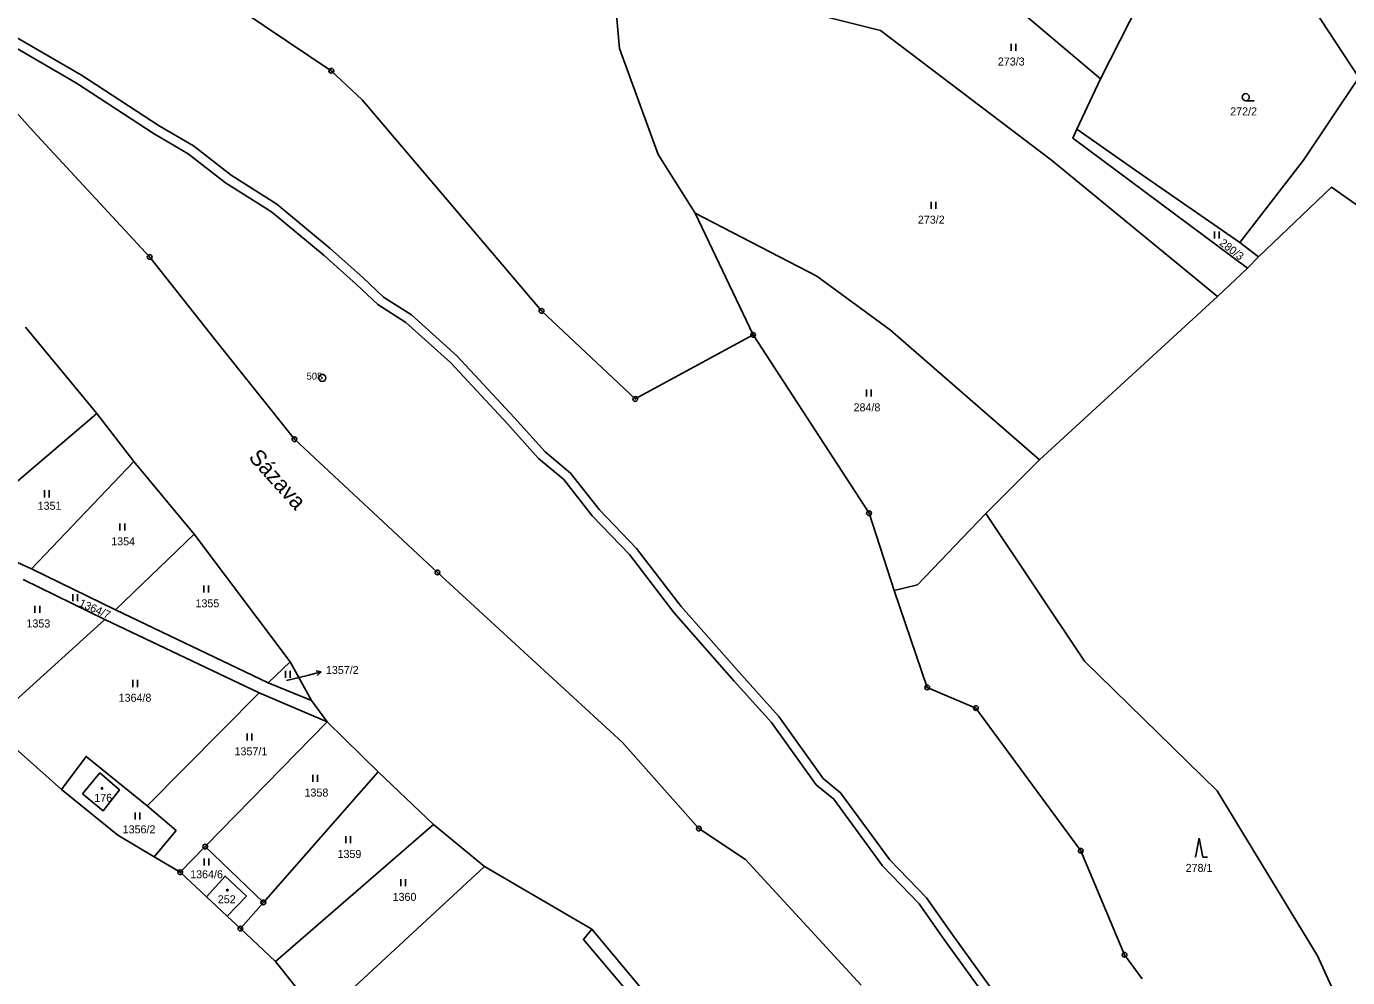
# Model space of a CAD drawing. Extents: x -680203 to -673936, y -1102717 to -1093650.
# Drawn here: x -675803.7 to -675523.1, y -1100209.9 to -1100007.9 of the extents above; entities that cross this region are included whole.
import ezdxf

# ---------------------------------------------------------------- set-up
doc = ezdxf.new("R2010")
doc.units = 0
for name, color, linetype in [('_Ideová část', 7, 'Continuous'), ('SOxx02xx_Koleje_param další_Popis10', 7, 'Continuous'), ('SOxx02xx_Staničení_Popis10', 7, 'Continuous'), ('SOxxxxxx_Koleje_hlavní_body_Popis10', 7, 'Continuous'), ('SOxxxxxx_Koleje_LN_parametry_Popis10', 7, 'Continuous'), ('SOxxxxxx_Koleje_param další_Popis10', 7, 'Continuous'), ('SOxxxxxx_Osa_bod_P', 7, 'Continuous'), ('x_prac', 7, 'Continuous')]:
    doc.layers.add(name, color=color, linetype=linetype)

msp = doc.modelspace()

# ---------------------------------------------------------------- linework, layer by layer
at = {"layer": '_Ideová část'}
msp.add_circle((-676417.7, -1099401.52), 1287.12, dxfattribs=at)
at = {"layer": 'SOxx02xx_Koleje_param další_Popis10'}
for centre, radius in [((-675738.9, -1100017.31), 0.5), ((-675738.9, -1100017.31), 0.0303), ((-675777.48, -1100056.88), 0.5), ((-675777.48, -1100056.88), 0.5), ((-675777.48, -1100056.88), 0.0303), ((-675777.48, -1100056.88), 0.0303), ((-675694.26, -1100068.32), 0.5), ((-675694.26, -1100068.32), 0.0303), ((-675649.33, -1100073.4), 0.5), ((-675649.33, -1100073.4), 0.0303), ((-675740.82, -1100082.54), 0.75), ((-675740.82, -1100082.54), 0.03), ((-675674.34, -1100087.02), 0.5), ((-675674.34, -1100087.02), 0.0303), ((-675746.73, -1100095.56), 0.5), ((-675746.73, -1100095.56), 0.0303), ((-675624.7, -1100111.29), 0.5), ((-675624.7, -1100111.29), 0.0303), ((-675716.37, -1100123.87), 0.5), ((-675716.37, -1100123.87), 0.5), ((-675716.37, -1100123.87), 0.0303), ((-675716.37, -1100123.87), 0.0303), ((-675612.34, -1100148.29), 0.5), ((-675612.34, -1100148.29), 0.0303), ((-675601.99, -1100152.68), 0.5), ((-675601.99, -1100152.68), 0.0303), ((-675660.84, -1100178.25), 0.5), ((-675660.84, -1100178.25), 0.5), ((-675660.84, -1100178.25), 0.0303), ((-675660.84, -1100178.25), 0.0303), ((-675765.69, -1100182.09), 0.5), ((-675765.69, -1100182.09), 0.0303), ((-675579.74, -1100182.96), 0.5), ((-675579.74, -1100182.96), 0.0303), ((-675770.99, -1100187.52), 0.5), ((-675770.99, -1100187.52), 0.0303), ((-675753.34, -1100193.95), 0.5), ((-675753.34, -1100193.95), 0.0303), ((-675758.22, -1100199.5), 0.5), ((-675758.22, -1100199.5), 0.0303), ((-675570.41, -1100205.07), 0.5), ((-675570.41, -1100205.07), 0.0303)]:
    msp.add_circle(centre, radius, dxfattribs=at)
at = {"layer": 'SOxx02xx_Staničení_Popis10'}
for p, q in [((-675741.05, -1100144.99), (-675742.14, -1100144.75)), ((-675748.42, -1100146.83), (-675743.96, -1100145.72)), ((-675743.96, -1100145.72), (-675741.05, -1100144.99)), ((-675741.05, -1100144.99), (-675741.9, -1100145.72))]:
    msp.add_line(p, q, dxfattribs=at)
at = {"layer": 'SOxxxxxx_Koleje_hlavní_body_Popis10'}
for p, q in [((-675594.53, -1100013.07), (-675594.53, -1100011.57)), ((-675593.53, -1100013.07), (-675593.53, -1100011.57)), ((-675544.68, -1100023.67), (-675542.93, -1100023.67)), ((-675611.53, -1100046.67), (-675611.53, -1100045.17)), ((-675610.53, -1100046.67), (-675610.53, -1100045.17)), ((-675551.34, -1100052.92), (-675551.34, -1100051.42)), ((-675550.34, -1100052.92), (-675550.34, -1100051.42)), ((-675625.25, -1100086.52), (-675625.25, -1100085.02)), ((-675624.25, -1100086.52), (-675624.25, -1100085.02)), ((-675799.85, -1100107.91), (-675799.85, -1100106.41)), ((-675798.85, -1100107.91), (-675798.85, -1100106.41)), ((-675783.79, -1100114.98), (-675783.79, -1100113.48)), ((-675782.79, -1100114.98), (-675782.79, -1100113.48)), ((-675765.98, -1100128.15), (-675765.98, -1100126.65)), ((-675764.98, -1100128.15), (-675764.98, -1100126.65)), ((-675801.84, -1100132.43), (-675801.84, -1100130.93)), ((-675800.84, -1100132.43), (-675800.84, -1100130.93)), ((-675793.83, -1100129.95), (-675793.83, -1100128.45)), ((-675792.83, -1100129.95), (-675792.83, -1100128.45)), ((-675748.66, -1100146.25), (-675748.66, -1100144.75)), ((-675747.66, -1100146.25), (-675747.66, -1100144.75)), ((-675781.05, -1100148.2), (-675781.05, -1100146.7)), ((-675780.05, -1100148.2), (-675780.05, -1100146.7)), ((-675756.76, -1100159.57), (-675756.76, -1100158.07)), ((-675755.76, -1100159.57), (-675755.76, -1100158.07)), ((-675742.83, -1100168.33), (-675742.83, -1100166.83)), ((-675741.83, -1100168.33), (-675741.83, -1100166.83)), ((-675780.54, -1100176.31), (-675780.54, -1100174.81)), ((-675779.54, -1100176.31), (-675779.54, -1100174.81)), ((-675735.85, -1100181.37), (-675735.85, -1100179.87)), ((-675734.85, -1100181.37), (-675734.85, -1100179.87)), ((-675554.57, -1100180.33), (-675555.32, -1100184.33)), ((-675553.82, -1100184.33), (-675554.57, -1100180.33)), ((-675765.9, -1100186.12), (-675765.9, -1100184.62)), ((-675764.9, -1100186.12), (-675764.9, -1100184.62)), ((-675553.82, -1100184.33), (-675552.82, -1100184.33)), ((-675724.17, -1100190.49), (-675724.17, -1100188.99)), ((-675723.17, -1100190.49), (-675723.17, -1100188.99))]:
    msp.add_line(p, q, dxfattribs=at)
msp.add_circle((-675544.68, -1100022.92), 0.75, dxfattribs=at)
at = {"layer": 'SOxxxxxx_Koleje_LN_parametry_Popis10'}
for points in [[(-675599.07, -1100211.78), (-675606.92, -1100200.9), (-675612.5, -1100192.94), (-675620.28, -1100184.87), (-675630.72, -1100170.66), (-675634.41, -1100167.59), (-675643.83, -1100154.48), (-675651.81, -1100145.63), (-675664.59, -1100131.09), (-675674.06, -1100118.77), (-675681.97, -1100110.54), (-675688.08, -1100102.75), (-675693.51, -1100098.21), (-675699.97, -1100090.99), (-675712.22, -1100077.86), (-675721.88, -1100069.15), (-675727.8, -1100065.38), (-675732.22, -1100061.22), (-675739.12, -1100055.03), (-675750.44, -1100045.67), (-675760.19, -1100039.48), (-675768.16, -1100033.29), (-675775.5, -1100029), (-675791.99, -1100018.28), (-675807.45, -1100009.24)], [(-675808.49, -1100010.96), (-675793.05, -1100019.98), (-675776.56, -1100030.7), (-675769.28, -1100034.95), (-675761.35, -1100041.12), (-675751.62, -1100047.29), (-675740.42, -1100056.55), (-675733.58, -1100062.7), (-675729.04, -1100066.96), (-675723.1, -1100070.75), (-675713.62, -1100079.28), (-675701.45, -1100092.33), (-675694.91, -1100099.65), (-675689.52, -1100104.15), (-675683.49, -1100111.86), (-675675.58, -1100120.07), (-675666.13, -1100132.37), (-675653.31, -1100146.97), (-675645.39, -1100155.74), (-675635.89, -1100168.97), (-675632.18, -1100172.04), (-675621.82, -1100186.17), (-675614.04, -1100194.22), (-675608.56, -1100202.06), (-675600.63, -1100213.04)]]:
    msp.add_lwpolyline(points, dxfattribs=at)
at = {"layer": 'SOxxxxxx_Koleje_param další_Popis10'}
for centre in [(-675787.62, -1100169.71), (-675760.98, -1100191.34)]:
    msp.add_circle(centre, 0.175, dxfattribs=at)
at = {"layer": 'x_prac'}
for p, q in [((-675535.78, -1099995.73), (-675520.68, -1100018.76)), ((-675575.51, -1100019.01), (-675580.59, -1100029.73)), ((-675649.33, -1100073.4), (-675661.65, -1100047.57)), ((-675541.96, -1100056.8), (-675545.92, -1100053.79)), ((-675541.96, -1100056.8), (-675544.33, -1100059.24)), ((-675544.33, -1100059.24), (-675550.7, -1100065.24)), ((-675550.7, -1100065.24), (-675588.5, -1100099.94)), ((-675803.84, -1100071.77), (-675788.69, -1100090.12)), ((-675818.79, -1100115.75), (-675788.69, -1100090.12)), ((-675788.69, -1100090.12), (-675780.83, -1100100.33)), ((-675588.5, -1100099.94), (-675599.86, -1100111.34)), ((-675802.57, -1100123.1), (-675780.83, -1100100.33)), ((-675780.83, -1100100.33), (-675768.03, -1100115.71)), ((-675818.79, -1100115.75), (-675802.57, -1100123.1)), ((-675784.74, -1100131.78), (-675768.03, -1100115.71)), ((-675768.03, -1100115.71), (-675747.66, -1100142.82)), ((-675802.57, -1100123.1), (-675784.74, -1100131.78)), ((-675787.03, -1100133.83), (-675804.32, -1100125.38)), ((-675784.74, -1100131.78), (-675752.3, -1100147.31)), ((-675806.02, -1100151.13), (-675787.03, -1100133.83)), ((-675787.03, -1100133.83), (-675754.21, -1100149.44)), ((-675752.3, -1100147.31), (-675747.66, -1100142.82)), ((-675747.66, -1100142.82), (-675743.09, -1100151.04)), ((-675752.3, -1100147.31), (-675743.09, -1100151.04)), ((-675754.21, -1100149.44), (-675778.04, -1100173.44)), ((-675739.76, -1100155.56), (-675754.21, -1100149.44)), ((-675743.09, -1100151.04), (-675739.76, -1100155.56)), ((-675765.69, -1100182.09), (-675739.76, -1100155.56)), ((-675739.76, -1100155.56), (-675728.96, -1100166.2)), ((-675796.24, -1100169.93), (-675811.52, -1100156.38)), ((-675753.34, -1100193.95), (-675728.96, -1100166.2)), ((-675728.96, -1100166.2), (-675717.19, -1100177.39)), ((-675750.75, -1100206.52), (-675717.19, -1100177.39)), ((-675717.19, -1100177.39), (-675706.38, -1100186.3)), ((-675770.99, -1100187.52), (-675776.52, -1100184.25)), ((-675765.69, -1100182.09), (-675770.99, -1100187.52)), ((-675753.34, -1100193.95), (-675765.69, -1100182.09)), ((-675706.38, -1100186.3), (-675738.83, -1100216.31)), ((-675683.57, -1100199.6), (-675706.38, -1100186.3)), ((-675765.44, -1100192.73), (-675770.99, -1100187.52)), ((-675765.44, -1100192.73), (-675761.03, -1100196.88)), ((-675758.22, -1100199.5), (-675753.34, -1100193.95)), ((-675758.22, -1100199.5), (-675761.03, -1100196.88)), ((-675750.75, -1100206.52), (-675758.22, -1100199.5)), ((-675741.18, -1100218.44), (-675750.75, -1100206.52))]:
    msp.add_line(p, q, dxfattribs=at)
for points in [[(-675978.88, -1099929.3), (-675974.37, -1099931.23), (-675931.49, -1099951.16), (-675906.96, -1099963.1), (-675861.46, -1099988.51), (-675843.68, -1099998.35), (-675832.62, -1100005.56), (-675812.15, -1100019.19), (-675802.21, -1100030.11), (-675777.48, -1100056.88), (-675763.27, -1100074.81), (-675746.73, -1100095.56), (-675716.37, -1100123.87), (-675677.09, -1100159.95), (-675660.84, -1100178.25), (-675650.93, -1100184.82), (-675626.35, -1100211.55)], [(-675978.88, -1099929.3), (-675974.37, -1099931.23), (-675931.49, -1099951.16), (-675906.96, -1099963.1), (-675861.46, -1099988.51), (-675843.68, -1099998.35), (-675832.62, -1100005.56), (-675812.15, -1100019.19), (-675802.21, -1100030.11), (-675777.48, -1100056.88), (-675763.27, -1100074.81), (-675746.73, -1100095.56), (-675716.37, -1100123.87), (-675677.09, -1100159.95), (-675660.84, -1100178.25), (-675650.93, -1100184.82), (-675626.35, -1100211.55)], [(-675853, -1099954.61), (-675776.91, -1099991.79), (-675738.9, -1100017.31), (-675732.38, -1100023.47), (-675694.26, -1100068.32), (-675674.34, -1100087.02), (-675649.33, -1100073.4)], [(-675575.51, -1100019.01), (-675560.92, -1099990.3), (-675557.19, -1099978.92)], [(-675661.65, -1100047.57), (-675669.45, -1100035.13), (-675677.66, -1100012.58), (-675679.16, -1099995.95)], [(-675550.7, -1100065.24), (-675585.96, -1100036.28), (-675622.25, -1100008.74), (-675640.35, -1100004.26), (-675652.17, -1099997.22)], [(-675592.9, -1099997.19), (-675595.59, -1100002.07), (-675575.51, -1100019.01)], [(-675545.92, -1100053.79), (-675532.43, -1100036.29), (-675520.68, -1100018.76)], [(-675580.59, -1100029.73), (-675581.38, -1100031.66), (-675544.33, -1100059.24)], [(-675580.59, -1100029.73), (-675567.35, -1100039), (-675545.92, -1100053.79)], [(-675446.93, -1100124.36), (-675483.47, -1100087.73), (-675482.46, -1100073.03), (-675526.45, -1100042.02), (-675541.96, -1100056.8)], [(-675588.5, -1100099.94), (-675620.13, -1100072.43), (-675635.78, -1100060.92), (-675661.65, -1100047.57)], [(-675649.33, -1100073.4), (-675624.7, -1100111.29), (-675619.34, -1100127.67)], [(-675599.86, -1100111.34), (-675614.43, -1100126.47), (-675619.34, -1100127.67)], [(-675599.86, -1100111.34), (-675578.94, -1100142.67), (-675550.76, -1100170.22), (-675529.42, -1100205.31), (-675512.14, -1100243.19), (-675504.81, -1100275.37)], [(-675619.34, -1100127.67), (-675612.34, -1100148.29), (-675601.99, -1100152.68), (-675579.74, -1100182.96), (-675570.41, -1100205.07), (-675566.65, -1100210.14)], [(-675778.04, -1100173.44), (-675790.99, -1100162.93), (-675796.24, -1100169.93)], [(-675791.73, -1100170.91), (-675787.38, -1100174.52), (-675783.92, -1100170.06), (-675788.05, -1100166.45), (-675791.73, -1100170.91)], [(-675796.24, -1100169.93), (-675784.21, -1100179.68), (-675776.52, -1100184.25)], [(-675776.52, -1100184.25), (-675771.87, -1100178.69), (-675778.04, -1100173.44)], [(-675761.03, -1100196.88), (-675756.95, -1100192.62), (-675761.48, -1100188.35), (-675765.44, -1100192.73)], [(-675683.57, -1100199.6), (-675685.35, -1100201.85), (-675609.87, -1100291.18), (-675552.25, -1100354.24), (-675549.87, -1100353.94)], [(-675549.87, -1100353.94), (-675608.57, -1100289.49), (-675683.57, -1100199.6)]]:
    msp.add_lwpolyline(points, dxfattribs=at)

# ---------------------------------------------------------------- texts
at = {"layer": 'SOxx02xx_Koleje_param další_Popis10'}
msp.add_text('508', height=1.5, dxfattribs=at).set_placement((-675744.16, -1100082.92))
at = {"layer": 'SOxx02xx_Staničení_Popis10'}
msp.add_text('Sázava', height=3.4, rotation=312, dxfattribs=at).set_placement((-675756.64, -1100099.55))
at = {"layer": 'SOxxxxxx_Osa_bod_P'}
for s, p in [('273/3', (-675597.33, -1100016.2)), ('272/2', (-675547.98, -1100026.79)), ('273/2', (-675614.32, -1100049.79)), ('284/8', (-675627.98, -1100089.65)), ('1351', (-675801.28, -1100110.55)), ('1354', (-675785.64, -1100118.1)), ('1355', (-675767.75, -1100131.27)), ('1353', (-675803.65, -1100135.55)), ('1357/2', (-675740.05, -1100145.43)), ('1364/8', (-675784.07, -1100151.32)), ('1357/1', (-675759.45, -1100162.7)), ('1358', (-675744.59, -1100171.46)), ('176', (-675789.24, -1100172.58)), ('1356/2', (-675783.22, -1100179.27)), ('1359', (-675737.58, -1100184.5)), ('1364/6', (-675768.88, -1100188.82)), ('278/1', (-675557.45, -1100187.46)), ('252', (-675763.01, -1100194.12)), ('1360', (-675725.88, -1100193.61))]:
    msp.add_text(s, height=1.7, dxfattribs=at).set_placement(p)
for s, rotation, p in [('280/3', 322, (-675550.41, -1100054.18)), ('1364/7', 336, (-675792.63, -1100130.96))]:
    msp.add_text(s, height=1.7, rotation=rotation, dxfattribs=at).set_placement(p)

doc.saveas('drawing.dxf')
